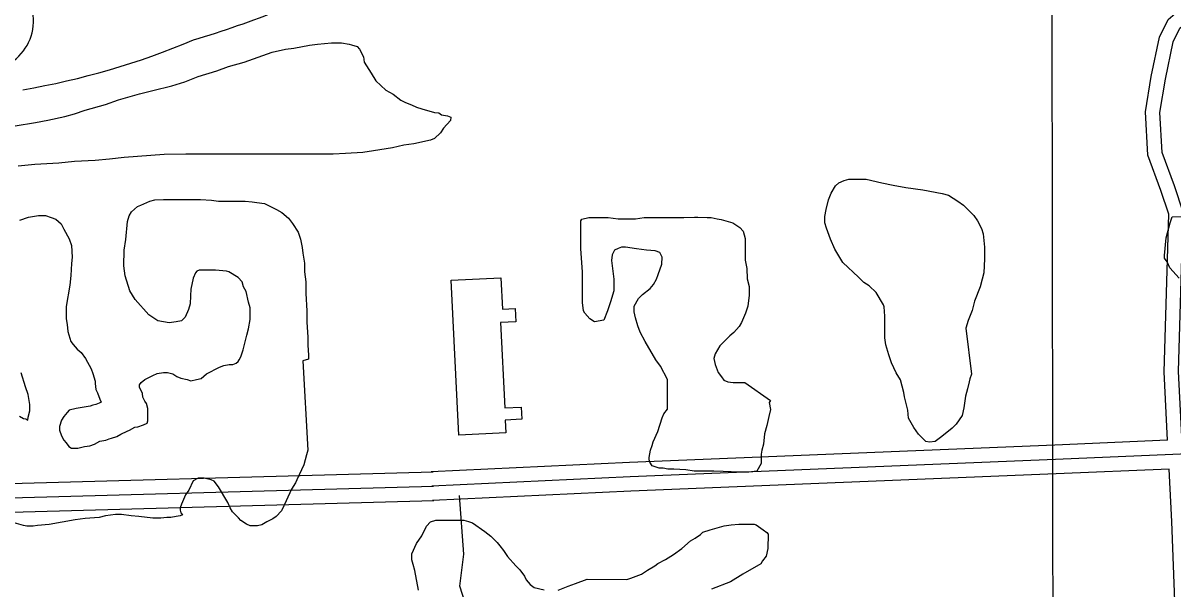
# Model space of a CAD drawing. Extents: x 3313442 to 3351311, y 721974 to 747360.
# Drawn here: x 3332245 to 3333446, y 729845 to 730435 of the extents above; entities that cross this region are included whole.
import ezdxf

# ---------------------------------------------------------------- set-up
doc = ezdxf.new("R2010")
doc.units = 0
for name, color, linetype in [('V-BLDG-OTLN', 7, 'Continuous'), ('V-GRID-MAJR', 7, 'Continuous'), ('V-ROAD-CNTR', 7, 'Continuous'), ('V-SITE-VEGE', 7, 'Continuous'), ('V-TOPO-SHOR', 7, 'Continuous')]:
    doc.layers.add(name, color=color, linetype=linetype)

msp = doc.modelspace()

# ---------------------------------------------------------------- linework, layer by layer
at = {"layer": 'V-BLDG-OTLN'}
msp.add_lwpolyline([(3332700, 730005.3), (3332692, 730166.9), (3332743.8, 730169.5), (3332745.4, 730136.7), (3332758.7, 730137.4), (3332759.4, 730123.5), (3332743.6, 730122.7), (3332748, 730033.6), (3332765, 730034.5), (3332765.6, 730021.7), (3332748.3, 730020.8), (3332749, 730007.7)], close=True, dxfattribs=at)
at = {"layer": 'V-GRID-MAJR'}
msp.add_spline([(3333324.1, 727373.9), (3333315.3, 733432.2), (3333306.5, 739494), (3333297.7, 745555.7), (3333297.7, 745559.2)], degree=3, dxfattribs=at)
at = {"layer": 'V-ROAD-CNTR'}
for points in [[(3333440.1, 729999.8), (3333436.5, 730071.3), (3333441.2, 730235.8), (3333433.1, 730260.6), (3333419.5, 730297.4), (3333417, 730342.7), (3333423, 730379.7), (3333431.6, 730420.6), (3333440.6, 730439.3), (3333460.1, 730456), (3333494.9, 730460.5), (3333631.9, 730463), (3333814.3, 730469.1), (3333880.3, 730471.7), (3333904.4, 730461.9), (3333920, 730443.3), (3333927.9, 730420), (3333932.3, 730360.6), (3333955.3, 730021.7)], [(3333496.2, 729218), (3333488.2, 729389.6), (3333467.1, 729712.9), (3333459.4, 729915.8), (3333451.5, 730071.5), (3333456.3, 730238), (3333447.2, 730265.5), (3333434.4, 730300.4), (3333432.1, 730341.9), (3333437.8, 730377), (3333445.9, 730415.7), (3333452.8, 730430), (3333466.5, 730441.7), (3333496, 730445.6), (3333632.2, 730448), (3333814.8, 730454.1), (3333877.7, 730456.6), (3333895.3, 730449.4), (3333906.7, 730435.8), (3333913.1, 730416.9), (3333917.3, 730359.5), (3333941.4, 730006.1)], [(3335415.3, 730065), (3335311.4, 730059.1), (3335077.5, 730049), (3334732.8, 730031.4), (3334364.5, 730024), (3333706.9, 729996.1), (3333323.1, 729979.8), (3332878.9, 729961.7), (3332671.8, 729951.9)], [(3333440.1, 729999.8), (3333322.4, 729994.8), (3332878.2, 729976.6), (3332671.1, 729966.9)], [(3329952.9, 729859.8), (3331825.3, 729935.3), (3332142.5, 729952.3), (3332673.2, 729966.9)], [(3333441.7, 729969.8), (3333323.7, 729964.8), (3332879.6, 729946.7), (3332672.5, 729936.9)], [(3333480.6, 729232.3), (3333473.2, 729388.8), (3333452.1, 729712.1), (3333444.4, 729915.1), (3333441.7, 729969.8)], [(3329953.5, 729844.8), (3331826, 729920.3), (3332143.1, 729937.3), (3332673.6, 729952)], [(3331675.3, 729899.2), (3331826.7, 729905.3), (3332143.7, 729922.3), (3332674, 729937)]]:
    msp.add_lwpolyline(points, dxfattribs=at)
for centre, radius, start, end in [((3332204, 730437.7), 51.8, 294.9451, 61.3823), ((3332119.3, 731435.1), 1061.6, 286.6162, 291.8387), ((3332107.4, 731168.5), 814.3, 279.7131, 292.7917)]:
    msp.add_arc(centre, radius, start, end, dxfattribs=at)
at = {"layer": 'V-SITE-VEGE'}
for points in [[(3332459.4, 730389.9), (3332475.8, 730394.7), (3332505, 730405), (3332519, 730408.1), (3332527.5, 730409.3), (3332544, 730412.3), (3332552.5, 730413.5), (3332567.1, 730414.7), (3332577.4, 730414.7), (3332585.3, 730413.5), (3332587.8, 730412.8), (3332593.9, 730411), (3332596.3, 730408), (3332600.5, 730400.1), (3332601.1, 730394.6), (3332608.4, 730383), (3332613.3, 730375.1), (3332623.6, 730365.3), (3332631.5, 730361.1), (3332639.4, 730355), (3332644.3, 730352.5), (3332650.4, 730350.1), (3332655.8, 730347.7), (3332661.3, 730345.8), (3332674.7, 730342.2), (3332679, 730341.6), (3332682, 730339.7), (3332688.1, 730338.5), (3332691.7, 730337.3), (3332691.1, 730333.6), (3332683.8, 730325.7)], [(3332236.6, 730328.1), (3332257.9, 730331.7), (3332270.7, 730334.1), (3332288.4, 730337.8), (3332298.7, 730340.8), (3332309.7, 730344.4), (3332331, 730350.5), (3332344.4, 730355.3), (3332366.3, 730361.4), (3332380.3, 730365), (3332400.4, 730369.9), (3332413.7, 730374.1), (3332427.7, 730379.6), (3332447.2, 730385.6), (3332459.4, 730389.9)], [(3332683.8, 730325.7), (3332680.7, 730320.9), (3332674.7, 730314.8), (3332670.4, 730313), (3332652.8, 730309.3), (3332642.4, 730308.1), (3332630.8, 730305.1), (3332610.8, 730302.1), (3332599.8, 730300.3), (3332581.6, 730299.1), (3332568.8, 730298.5), (3332414.9, 730298.7), (3332392.4, 730298.1), (3332350.4, 730295.1), (3332335.2, 730293.3), (3332320, 730292.1), (3332298.7, 730290.9), (3332282.2, 730289.1), (3332257.3, 730287.9), (3332239.6, 730286.1)], [(3332459.7, 730175.7), (3332457.3, 730176.3), (3332445.7, 730177.6), (3332428.7, 730177.6), (3332426.3, 730176.4), (3332425.1, 730174.6), (3332422.6, 730169.1), (3332420.2, 730157.5), (3332419.6, 730150.8), (3332419.5, 730142.3), (3332417.7, 730136.2), (3332414, 730128.3), (3332410.4, 730124.7), (3332404.9, 730123.5), (3332397.6, 730122.3), (3332385.5, 730124.7), (3332376.3, 730130.8), (3332361.8, 730146.7), (3332356.3, 730155.8), (3332351.4, 730171.6), (3332350.2, 730182), (3332350.3, 730198.4), (3332352.1, 730209.3), (3332353.9, 730228.2), (3332355.8, 730234.3), (3332358.2, 730238.5), (3332364.3, 730244), (3332368, 730245.2), (3332377.1, 730249.4), (3332382.6, 730250.7), (3332391.7, 730251.3), (3332430, 730251.2), (3332441.6, 730250.6), (3332448.9, 730249.4), (3332476.9, 730249.3), (3332484.2, 730248.7), (3332489, 730248.1), (3332496.9, 730246.9), (3332501.2, 730245), (3332509.7, 730240.8), (3332515.2, 730237.7), (3332521.9, 730231.6), (3332526.1, 730226.1), (3332532.2, 730217), (3332534.6, 730209.7), (3332536.4, 730201.2), (3332537, 730195.1), (3332538.8, 730184.8), (3332538.8, 730175.6), (3332540, 730165.3), (3332540, 730153.1), (3332541.2, 730134.9), (3332541.2, 730123.3), (3332542.4, 730107.5), (3332542.4, 730099), (3332543, 730088.6), (3332543, 730084.4), (3332536.9, 730082.6), (3332542.2, 729989.5)], [(3332241.4, 730229.5), (3332250.5, 730232.6), (3332260.9, 730234.4), (3332268.2, 730234.4)], [(3332268.2, 730234.4), (3332274.3, 730232.5), (3332279.1, 730230.7), (3332284.6, 730225.8), (3332287.6, 730220.4), (3332293.1, 730210), (3332295.5, 730203.3), (3332296.1, 730191.1), (3332295.5, 730184.4), (3332294.9, 730171.7), (3332293.6, 730161.9), (3332290, 730139.4), (3332289.9, 730126.7), (3332291.1, 730120.6), (3332291.7, 730113.3), (3332294.8, 730102.9), (3332297.2, 730099.9), (3332301.5, 730095), (3332305.7, 730091.4), (3332310, 730085.3), (3332316, 730074.3), (3332317.9, 730069.4), (3332320.3, 730061.5), (3332320.3, 730059.1), (3332320.9, 730053), (3332322.7, 730049.4), (3332325.1, 730042.7), (3332326.3, 730039.6), (3332324.5, 730038.4), (3332320.9, 730037.2), (3332317.8, 730036.6), (3332314.8, 730035.4), (3332300.2, 730033), (3332292.9, 730031.1), (3332291, 730028.7), (3332287.4, 730024.5), (3332284.9, 730020.8), (3332283.1, 730014.1), (3332283.1, 730010.5), (3332284.9, 730004.4), (3332287.4, 730000.1), (3332289.8, 729997.1), (3332292.8, 729993.4), (3332295.3, 729991.6), (3332301.9, 729991.6), (3332309.2, 729993.4), (3332314.7, 729994), (3332319.6, 729995.8), (3332325.1, 729998.9), (3332331.2, 730000.1), (3332334.8, 730001.3), (3332337.2, 730001.9), (3332342.7, 730003.7), (3332347, 730006.1), (3332353.7, 730009.2), (3332356.1, 730010.4), (3332361.6, 730013.4), (3332364.6, 730014), (3332370.7, 730015.8), (3332374.4, 730017.7), (3332375, 730020.1), (3332375, 730032.9), (3332373.8, 730038.3), (3332372, 730040.8), (3332370.1, 730045), (3332369.5, 730048.7), (3332366.5, 730055.4), (3332366.5, 730057.8), (3332368.3, 730060.3), (3332372, 730063.3), (3332380.5, 730067.5), (3332384.8, 730069.4), (3332391.5, 730070.6), (3332395.7, 730070.6), (3332401.2, 730069.3), (3332405.5, 730066.3), (3332409.7, 730064.5), (3332416.4, 730063.2), (3332420.1, 730062), (3332426.1, 730063.2), (3332431, 730064.4), (3332436.5, 730069.3), (3332449.9, 730076), (3332454.7, 730077.8), (3332460.2, 730079), (3332463.9, 730079), (3332467.5, 730080.2), (3332469.4, 730082), (3332470.6, 730083.9), (3332472.4, 730086.9), (3332474.8, 730094.2), (3332478.5, 730109.4), (3332480.3, 730116.1), (3332482.2, 730125.8), (3332482.2, 730138), (3332480.4, 730144.1), (3332478, 730155), (3332474.9, 730159.9), (3332473.7, 730165.4), (3332469.5, 730169.6), (3332459.7, 730175.7)], [(3332992.6, 730118.5), (3332987.1, 730112.4), (3332982.9, 730108.8), (3332972.5, 730098.5), (3332967.6, 730090), (3332966.4, 730085.1), (3332967.6, 730079), (3332970.6, 730070.5), (3332974.3, 730066.2), (3332976.7, 730062.6), (3332981, 730060.7), (3332986.4, 730060.1), (3332998.6, 730060.1), (3333025.4, 730041.2), (3333024.1, 730039.4), (3333025.3, 730032.1), (3333023.5, 730024.8), (3333021.7, 730015.1), (3333019.2, 730006.5), (3333018, 729995.6), (3333016.2, 729989.5), (3333015.6, 729985.3), (3333015.5, 729975.5), (3333011.3, 729967.6), (3333002.8, 729966.4), (3332996.7, 729966.4), (3332984.5, 729967), (3332976, 729967.1), (3332966.3, 729967.7), (3332945.6, 729967.7), (3332937.1, 729968.9), (3332924.3, 729969.5), (3332918.2, 729969.6), (3332913.3, 729970.8), (3332909.1, 729970.8), (3332901.8, 729973.2), (3332899.3, 729976.9), (3332898.7, 729979.3), (3332898.7, 729981.7), (3332900, 729989.6), (3332901.8, 729994.5), (3332903, 729998.2), (3332907.9, 730009.1), (3332912.2, 730023.1), (3332914, 730027.4), (3332917.7, 730032.2), (3332917.7, 730063.2), (3332910.4, 730077.2), (3332905.6, 730083.9), (3332894.6, 730102.8), (3332889.2, 730112.6), (3332886.7, 730119.2), (3332884.3, 730127.8), (3332883.1, 730133.9), (3332883.1, 730139.9), (3332887.4, 730147.8), (3332891.6, 730152.1), (3332899.6, 730158.2), (3332903.2, 730162.4), (3332906.3, 730167.9), (3332908.1, 730172.8), (3332911.8, 730183.7), (3332912.4, 730191), (3332910, 730195.9), (3332905.1, 730197.7), (3332896, 730198.3), (3332885.6, 730199.6), (3332874.1, 730201.4), (3332869.8, 730201.4), (3332866.2, 730200.2), (3332862.5, 730198.4), (3332860.1, 730193.5), (3332859.4, 730187.4), (3332860.7, 730176.5), (3332861.9, 730167.9), (3332861.8, 730155.8), (3332858.2, 730144.2), (3332855.1, 730135.1), (3332851.5, 730125.4), (3332841.7, 730123.6), (3332836.9, 730126.6), (3332831.4, 730132.7), (3332830.2, 730135.1), (3332829, 730143.7), (3332829, 730175.3), (3332828.4, 730185.6), (3332827.2, 730199.6), (3332827.3, 730228.8), (3332828.5, 730230.7), (3332835.8, 730232.5), (3332855.9, 730232.4), (3332866.2, 730231.2), (3332884.4, 730231.2), (3332893.6, 730232.4), (3332934.9, 730232.3), (3332945.9, 730232.9), (3332949.5, 730232.9), (3332959.3, 730232.3), (3332963.5, 730232.3), (3332969.6, 730231.1), (3332973.9, 730230.5)], [(3332973.9, 730230.5), (3332986, 730226.8), (3332993.3, 730221.9), (3332997, 730218.3), (3332998.8, 730210.4), (3332998.8, 730187.9), (3333000.6, 730179.3), (3333001.2, 730168.4), (3333003, 730160.5), (3333003, 730151.4), (3333001.8, 730139.8), (3332999.3, 730132.5), (3332995, 730122.8), (3332992.6, 730118.5)], [(3333452, 730169.1), (3333442.3, 730180), (3333439.8, 730186.1), (3333436.8, 730189.8), (3333436.8, 730192.8), (3333438.6, 730211.1), (3333442.9, 730226.9), (3333444.8, 730233), (3333477.6, 730233.5)], [(3332241.1, 730025.1), (3332245.4, 730022.7), (3332247.8, 730022.1), (3332249.7, 730020.9), (3332250.3, 730023.9), (3332252.1, 730030.6), (3332252.1, 730037.3), (3332250.3, 730047.6), (3332247.3, 730055.5), (3332243, 730070.1)], [(3332542.2, 729989.5), (3332541, 729984.6), (3332538, 729974.3), (3332530.7, 729958.5), (3332529.4, 729955.4), (3332525.2, 729948.7), (3332519.7, 729936.6), (3332514.8, 729926.2), (3332509.3, 729920.2), (3332505.7, 729917.7), (3332499.6, 729914.7), (3332494.1, 729911.7), (3332489.8, 729910.4), (3332481.9, 729910.5), (3332478.3, 729912.3), (3332472.2, 729915.9), (3332469.8, 729919), (3332463.7, 729925.1), (3332461.3, 729929.3), (3332458.8, 729934.8), (3332449.1, 729951.3), (3332444.3, 729957.3), (3332441.2, 729958.6), (3332433.9, 729960.4), (3332427.8, 729960.4), (3332422.4, 729957.4), (3332418.1, 729947.6), (3332414.4, 729942.8), (3332410.2, 729933.1), (3332408.9, 729929.4), (3332408.9, 729927), (3332409.5, 729923.9), (3332411.4, 729922.1), (3332408.9, 729920.9), (3332404.7, 729920.3), (3332399.2, 729919.1), (3332394.9, 729919.1), (3332388.9, 729918.5), (3332380.3, 729918.5), (3332365.7, 729920.3), (3332357.8, 729920.9), (3332347.5, 729922.2), (3332341.4, 729922.2), (3332331.1, 729921), (3332324.4, 729919.2), (3332309.8, 729918), (3332299.4, 729916.8), (3332272, 729911.9), (3332259.9, 729910.7), (3332255.6, 729910.1), (3332248.9, 729910.1), (3332245.3, 729910.7), (3332233.1, 729914.4)], [(3332657.7, 729843.3), (3332654, 729864), (3332652.2, 729870.1), (3332651, 729875), (3332651, 729881.1), (3332655.9, 729892), (3332661.4, 729899.9), (3332666.3, 729910.2), (3332670.5, 729914.5), (3332676, 729916.3), (3332705.2, 729916.3), (3332710.1, 729915), (3332714.3, 729913.8), (3332727.1, 729904.7), (3332733.2, 729899.8), (3332739.9, 729893.1), (3332742.9, 729889.5), (3332746.5, 729884.6), (3332750.8, 729878.5), (3332759.3, 729868.8), (3332763.5, 729864.5), (3332768.4, 729857.8), (3332770.2, 729854.1), (3332774.5, 729849.3), (3332778.7, 729846.2), (3332789.1, 729843.8)], [(3332803.7, 729843.2), (3332814, 729847.4), (3332821.9, 729850.4), (3332834.1, 729854.7), (3332875.5, 729854.6), (3332879.7, 729855.8), (3332890.7, 729860.1), (3332896.8, 729864.3), (3332904.7, 729868.6), (3332907.7, 729871), (3332915.7, 729875.3), (3332924.2, 729880.7), (3332932.7, 729886.8), (3332941.8, 729894.7), (3332946.7, 729897.7), (3332952.2, 729901.4), (3332954.6, 729903.8), (3332962.5, 729906.2), (3332977.1, 729910.5), (3332984.4, 729911.7), (3332992.4, 729912.3), (3333008.2, 729912.3), (3333010.6, 729911.6), (3333017.9, 729906.2), (3333021.5, 729903.7), (3333022.8, 729901.9), (3333022.7, 729886.7), (3333020.9, 729878.8), (3333017.2, 729873.9), (3333015.4, 729870.9), (3332996.5, 729860), (3332983.8, 729852.1), (3332963.7, 729844.2)]]:
    msp.add_lwpolyline(points, dxfattribs=at)
msp.add_lwpolyline([(3333229.3, 730117), (3333235.3, 730068.9), (3333233.4, 730064.1), (3333232.8, 730061), (3333231, 730053.7), (3333229.2, 730045.8), (3333227.3, 730033.7), (3333225.5, 730025.8), (3333219.4, 730016.6), (3333215.1, 730012.4), (3333204.2, 730003.9), (3333197.5, 729998.4), (3333191.4, 729997.8), (3333187.7, 729998.4), (3333179.8, 730006.3), (3333175, 730013), (3333169.5, 730022.8), (3333168.9, 730031.3), (3333165.3, 730045.3), (3333164.7, 730049.6), (3333161.1, 730063), (3333156.8, 730070.3), (3333151.9, 730080.6), (3333148.9, 730089.1), (3333145.9, 730099.5), (3333144.7, 730106.8), (3333144.7, 730129.3), (3333144.1, 730139), (3333143.5, 730141.4), (3333135.6, 730154.2), (3333128.3, 730160.9), (3333122.8, 730164.6), (3333117.4, 730170.1), (3333101, 730185.3), (3333092.5, 730199.3), (3333088.2, 730209.7), (3333084, 730221.2), (3333082.2, 730226.7), (3333082.2, 730233.4), (3333083.4, 730240.7), (3333085.8, 730251), (3333088.9, 730257.7), (3333093.2, 730265.6), (3333096.8, 730268.7), (3333102.3, 730271.1), (3333107.2, 730272.3), (3333125.4, 730272.3), (3333141.8, 730268.6), (3333153.4, 730266.2), (3333166.8, 730263.7), (3333184.4, 730261.2), (3333204.5, 730257.6), (3333211.2, 730255.7), (3333220.9, 730249.6), (3333227, 730245.4), (3333237.9, 730234.4), (3333241.6, 730228.9), (3333245.8, 730221), (3333247.6, 730215.5), (3333248.8, 730201.6), (3333248.8, 730189.4), (3333248.2, 730174.8), (3333246.4, 730168.1), (3333244.5, 730160.2), (3333238.4, 730145), (3333236, 730135.3), (3333231.7, 730124.9)], close=True, dxfattribs=at)
at = {"layer": 'V-TOPO-SHOR'}
msp.add_lwpolyline([(3332755.9, 729205.5), (3332749.1, 729301.8), (3332739, 729376.6), (3332756.5, 729510.4), (3332769.2, 729557.4), (3332770.1, 729605.4), (3332764, 729660.3), (3332748.3, 729703.6), (3332733.3, 729750.2), (3332721.8, 729782.2), (3332700.9, 729847.4), (3332705.2, 729880.8), (3332700.6, 729942.2)], dxfattribs=at)

doc.saveas('drawing.dxf')
